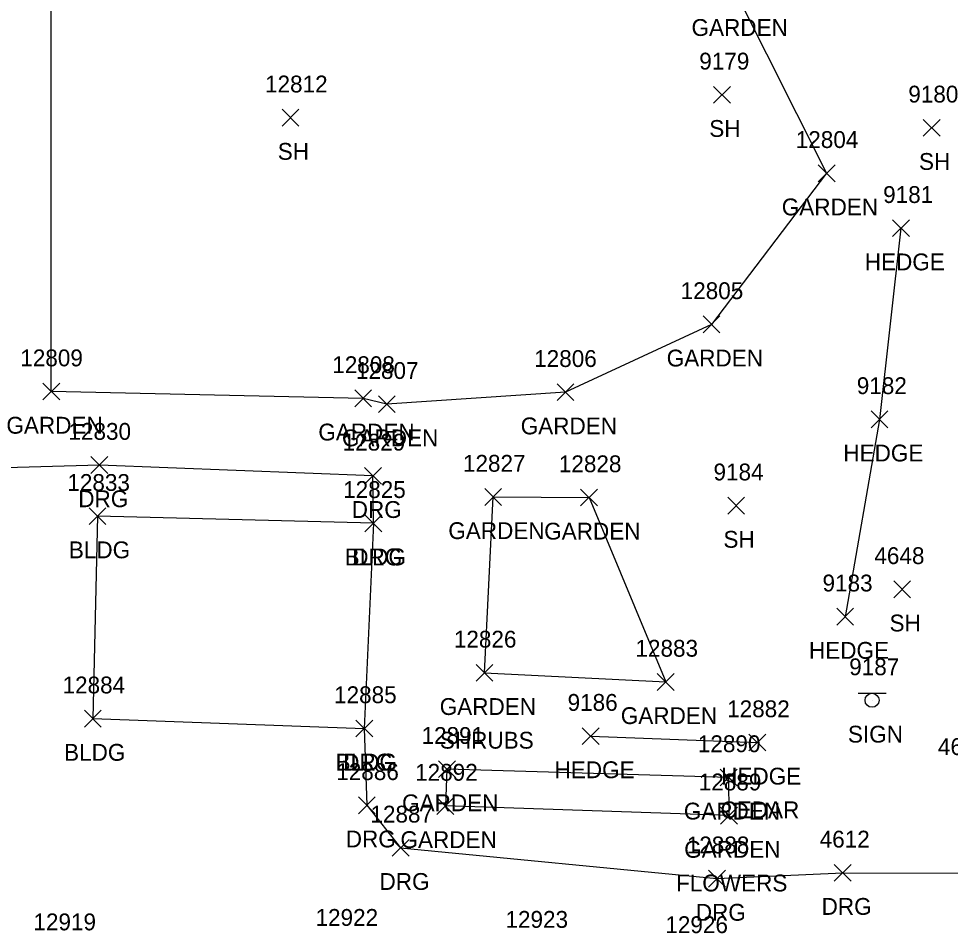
# Model space of a CAD drawing. Extents: x 1482574 to 1485769, y 580696 to 595649.
# Drawn here: x 1483448.1 to 1483558.8, y 583920.2 to 584028.9 of the extents above; entities that cross this region are included whole.
import ezdxf

# ---------------------------------------------------------------- set-up
doc = ezdxf.new("R2010")
doc.units = 0
for name, color, linetype in [('L_A', 7, 'Continuous'), ('L_C', 7, 'Continuous'), ('L_I', 7, 'Continuous'), ('L_TIC', 7, 'Continuous'), ('LAHR', 7, 'Continuous'), ('LAPB', 7, 'Continuous'), ('LBC', 7, 'Continuous'), ('R_A', 7, 'Continuous'), ('R_I', 7, 'Continuous'), ('R_TIC', 7, 'Continuous'), ('RDG', 7, 'Continuous'), ('S_A', 7, 'Continuous'), ('S_I', 7, 'Continuous'), ('SSGN', 7, 'Continuous')]:
    doc.layers.add(name, color=color, linetype=linetype)

msp = doc.modelspace()

# ---------------------------------------------------------------- linework, layer by layer
at = {"layer": 'L_TIC'}
for points in [[(1483530.66, 584018.82), (1483532.66, 584020.82)], [(1483532.66, 584018.82), (1483530.66, 584020.82)], [(1483479.41, 584016.1), (1483481.41, 584018.1)], [(1483481.41, 584016.1), (1483479.41, 584018.1)], [(1483555.57, 584014.9), (1483557.57, 584016.9)], [(1483557.57, 584014.9), (1483555.57, 584016.9)], [(1483543.09, 584009.5), (1483545.09, 584011.5)], [(1483545.09, 584009.5), (1483543.09, 584011.5)], [(1483551.92, 584002.97), (1483553.92, 584004.97)], [(1483553.92, 584002.97), (1483551.92, 584004.97)], [(1483529.42, 583991.55), (1483531.42, 583993.55)], [(1483531.42, 583991.55), (1483529.42, 583993.55)], [(1483450.99, 583983.57), (1483452.99, 583985.57)], [(1483452.99, 583983.57), (1483450.99, 583985.57)], [(1483512.08, 583983.49), (1483514.08, 583985.49)], [(1483514.08, 583983.49), (1483512.08, 583985.49)], [(1483488.04, 583982.76), (1483490.04, 583984.76)], [(1483490.04, 583982.76), (1483488.04, 583984.76)], [(1483490.85, 583982.07), (1483492.85, 583984.07)], [(1483492.85, 583982.07), (1483490.85, 583984.07)], [(1483549.37, 583980.27), (1483551.37, 583982.27)], [(1483551.37, 583980.27), (1483549.37, 583982.27)], [(1483503.48, 583971.05), (1483505.48, 583973.05)], [(1483505.48, 583971.05), (1483503.48, 583973.05)], [(1483514.87, 583970.99), (1483516.87, 583972.99)], [(1483516.87, 583970.99), (1483514.87, 583972.99)], [(1483532.34, 583970.02), (1483534.34, 583972.02)], [(1483534.34, 583970.02), (1483532.34, 583972.02)], [(1483456.49, 583968.77), (1483458.49, 583970.77)], [(1483458.49, 583968.77), (1483456.49, 583970.77)], [(1483489.25, 583967.93), (1483491.25, 583969.93)], [(1483491.25, 583967.93), (1483489.25, 583969.93)], [(1483489.25, 583967.93), (1483491.25, 583969.93)], [(1483491.25, 583967.93), (1483489.25, 583969.93)], [(1483552.07, 583960.08), (1483554.07, 583962.08)], [(1483554.07, 583960.08), (1483552.07, 583962.08)], [(1483545.29, 583956.83), (1483547.29, 583958.83)], [(1483547.29, 583956.83), (1483545.29, 583958.83)], [(1483502.46, 583950.16), (1483504.46, 583952.16)], [(1483504.46, 583950.16), (1483502.46, 583952.16)], [(1483502.46, 583950.16), (1483504.46, 583952.16)], [(1483504.46, 583950.16), (1483502.46, 583952.16)], [(1483523.97, 583949.08), (1483525.97, 583951.08)], [(1483525.97, 583949.08), (1483523.97, 583951.08)], [(1483523.97, 583949.08), (1483525.97, 583951.08)], [(1483525.97, 583949.08), (1483523.97, 583951.08)], [(1483455.92, 583944.72), (1483457.92, 583946.72)], [(1483457.92, 583944.72), (1483455.92, 583946.72)], [(1483488.17, 583943.56), (1483490.17, 583945.56)], [(1483490.17, 583943.56), (1483488.17, 583945.56)], [(1483488.17, 583943.56), (1483490.17, 583945.56)], [(1483490.17, 583943.56), (1483488.17, 583945.56)], [(1483515.07, 583942.65), (1483517.07, 583944.65)], [(1483517.07, 583942.65), (1483515.07, 583944.65)], [(1483534.86, 583941.89), (1483536.86, 583943.89)], [(1483536.86, 583941.89), (1483534.86, 583943.89)], [(1483497.99, 583938.72), (1483499.99, 583940.72)], [(1483499.99, 583938.72), (1483497.99, 583940.72)], [(1483531.46, 583937.74), (1483533.46, 583939.74)], [(1483533.46, 583937.74), (1483531.46, 583939.74)], [(1483497.8, 583934.35), (1483499.8, 583936.35)], [(1483499.8, 583934.35), (1483497.8, 583936.35)], [(1483497.8, 583934.35), (1483499.8, 583936.35)], [(1483499.8, 583934.35), (1483497.8, 583936.35)], [(1483531.5, 583933.2), (1483533.5, 583935.2)], [(1483533.5, 583933.2), (1483531.5, 583935.2)], [(1483531.5, 583933.2), (1483533.5, 583935.2)], [(1483533.5, 583933.2), (1483531.5, 583935.2)]]:
    msp.add_lwpolyline(points, dxfattribs=at)
at = {"layer": 'LAHR'}
for points in [[(1483552.92, 584003.97), (1483550.37, 583981.27), (1483546.29, 583957.83)], [(1483516.07, 583943.65), (1483535.86, 583942.89)]]:
    msp.add_lwpolyline(points, dxfattribs=at)
at = {"layer": 'LAPB'}
for points in [[(1483524.02, 584037.98), (1483533.37, 584031.81), (1483544.09, 584010.5), (1483530.42, 583992.55), (1483513.08, 583984.49), (1483491.85, 583983.07), (1483489.04, 583983.76), (1483451.99, 583984.57), (1483451.96, 584036.48), (1483484.51, 584038.49)], [(1483503.46, 583951.16), (1483504.48, 583972.05), (1483515.87, 583971.99), (1483524.97, 583950.08)], [(1483503.46, 583951.16), (1483524.97, 583950.08)], [(1483532.5, 583934.2), (1483532.46, 583938.74), (1483498.99, 583939.72), (1483498.8, 583935.35)], [(1483532.5, 583934.2), (1483498.8, 583935.35)]]:
    msp.add_lwpolyline(points, dxfattribs=at)
at = {"layer": 'LBC'}
for points in [[(1483490.25, 583968.93), (1483457.49, 583969.77), (1483456.92, 583945.72), (1483489.17, 583944.56)], [(1483490.25, 583968.93), (1483489.17, 583944.56)]]:
    msp.add_lwpolyline(points, dxfattribs=at)
at = {"layer": 'R_TIC'}
for points in [[(1483456.71, 583974.84), (1483458.71, 583976.84)], [(1483458.71, 583974.84), (1483456.71, 583976.84)], [(1483489.2, 583973.56), (1483491.2, 583975.56)], [(1483491.2, 583973.56), (1483489.2, 583975.56)], [(1483489.25, 583967.93), (1483491.25, 583969.93)], [(1483491.25, 583967.93), (1483489.25, 583969.93)], [(1483488.17, 583943.56), (1483490.17, 583945.56)], [(1483490.17, 583943.56), (1483488.17, 583945.56)], [(1483488.48, 583934.43), (1483490.48, 583936.43)], [(1483490.48, 583934.43), (1483488.48, 583936.43)], [(1483492.49, 583929.38), (1483494.49, 583931.38)], [(1483494.49, 583929.38), (1483492.49, 583931.38)], [(1483545, 583926.42), (1483547, 583928.41)], [(1483547, 583926.42), (1483545, 583928.41)], [(1483530.06, 583925.72), (1483532.06, 583927.72)], [(1483532.06, 583925.72), (1483530.06, 583927.72)]]:
    msp.add_lwpolyline(points, dxfattribs=at)
at = {"layer": 'RDG'}
for points in [[(1483490.25, 583968.93), (1483490.2, 583974.56), (1483457.71, 583975.84), (1483434.01, 583975.15), (1483433.59, 583966.21), (1483433.74, 583954.13), (1483435.71, 583945.34), (1483432.29, 583938.66), (1483388.37, 583929.4)], [(1483489.17, 583944.56), (1483489.48, 583935.43), (1483493.49, 583930.38), (1483531.06, 583926.72)], [(1483546, 583927.42), (1483564.31, 583927.38), (1483576.44, 583935.84)], [(1483531.06, 583926.72), (1483546, 583927.42)]]:
    msp.add_lwpolyline(points, dxfattribs=at)
at = {"layer": 'SSGN'}
for p, q in [((1483547.84, 583948.74), (1483551.17, 583948.74)), ((1483549.48, 583947.9), (1483549.48, 583947.9))]:
    msp.add_line(p, q, dxfattribs=at)
msp.add_circle((1483549.48, 583947.9), 0.833, dxfattribs=at)

# ---------------------------------------------------------------- texts
at = {"layer": 'L_A'}
for s, p in [('GARDEN', (1483528.04, 584026.81)), ('SH', (1483530.15, 584014.82)), ('SH', (1483478.89, 584012.1)), ('SH', (1483555.06, 584010.9)), ('GARDEN', (1483538.76, 584005.5)), ('HEDGE', (1483548.62, 583998.97)), ('GARDEN', (1483525.09, 583987.55)), ('GARDEN', (1483446.66, 583979.57)), ('GARDEN', (1483507.75, 583979.49)), ('GARDEN', (1483483.71, 583978.76)), ('GARDEN', (1483486.52, 583978.07)), ('HEDGE', (1483546.07, 583976.27)), ('GARDEN', (1483499.15, 583967.05)), ('GARDEN', (1483510.54, 583966.99)), ('SH', (1483531.83, 583966.02)), ('BLDG', (1483454.08, 583964.77)), ('BLDG', (1483486.84, 583963.93)), ('BLDG', (1483486.84, 583963.93)), ('SH', (1483551.56, 583956.08)), ('HEDGE', (1483541.99, 583952.83)), ('GARDEN', (1483498.13, 583946.16)), ('GARDEN', (1483498.13, 583946.16)), ('GARDEN', (1483519.64, 583945.08)), ('GARDEN', (1483519.64, 583945.08)), ('BLDG', (1483453.51, 583940.72)), ('BLDG', (1483485.76, 583939.56)), ('BLDG', (1483485.76, 583939.56)), ('HEDGE', (1483511.77, 583938.65)), ('HEDGE', (1483531.56, 583937.89)), ('GARDEN', (1483493.66, 583934.72)), ('GARDEN', (1483527.13, 583933.74)), ('GARDEN', (1483493.47, 583930.35)), ('GARDEN', (1483493.47, 583930.35)), ('GARDEN', (1483527.17, 583929.2)), ('GARDEN', (1483527.17, 583929.2))]:
    msp.add_text(s, height=2, dxfattribs=at).set_placement(p)
at = {"layer": 'L_C'}
for s, p in [('SHRUBS', (1483498.15, 583942.16)), ('SHRUBS', (1483498.15, 583942.16)), ('CEDAR', (1483531.48, 583933.89)), ('FLOWERS', (1483526.2, 583925.2)), ('FLOWERS', (1483526.2, 583925.2))]:
    msp.add_text(s, height=2, dxfattribs=at).set_placement(p)
at = {"layer": 'L_I'}
for s, p in [('9179', (1483528.96, 584022.82)), ('12812', (1483477.38, 584020.1)), ('9180', (1483553.79, 584018.9)), ('12804', (1483540.42, 584013.5)), ('9181', (1483550.8, 584006.97)), ('12805', (1483526.75, 583995.55)), ('12809', (1483448.31, 583987.57)), ('12808', (1483485.37, 583986.76)), ('12806', (1483509.35, 583987.49)), ('12807', (1483488.18, 583986.07)), ('9182', (1483547.67, 583984.27)), ('12827', (1483500.89, 583975.05)), ('12828', (1483512.28, 583974.99)), ('9184', (1483530.65, 583974.02)), ('12833', (1483453.9, 583972.77)), ('12825', (1483486.66, 583971.93)), ('12825', (1483486.66, 583971.93)), ('4648', (1483549.76, 583964.08)), ('9183', (1483543.6, 583960.83)), ('12826', (1483499.81, 583954.16)), ('12826', (1483499.81, 583954.16)), ('12883', (1483521.38, 583953.08)), ('12883', (1483521.38, 583953.08)), ('12884', (1483453.33, 583948.72)), ('12885', (1483485.58, 583947.56)), ('12885', (1483485.58, 583947.56)), ('9186', (1483513.32, 583946.65)), ('12882', (1483532.27, 583945.89)), ('12891', (1483495.97, 583942.72)), ('12890', (1483528.79, 583941.74)), ('4628', (1483557.31, 583941.4)), ('12892', (1483495.21, 583938.35)), ('12892', (1483495.21, 583938.35)), ('12889', (1483528.9, 583937.2)), ('12889', (1483528.9, 583937.2))]:
    msp.add_text(s, height=2, dxfattribs=at).set_placement(p)
at = {"layer": 'R_A'}
for p in [(1483455.2, 583970.84), (1483487.68, 583969.56), (1483487.74, 583963.93), (1483486.66, 583939.56), (1483486.97, 583930.43), (1483490.98, 583925.38), (1483528.55, 583921.72), (1483543.49, 583922.42)]:
    msp.add_text('DRG', height=2, dxfattribs=at).set_placement(p)
at = {"layer": 'R_I'}
for s, p in [('12830', (1483454.03, 583978.84)), ('12829', (1483486.6, 583977.56)), ('12825', (1483486.66, 583971.93)), ('12885', (1483485.58, 583947.56)), ('12886', (1483485.84, 583938.43)), ('12887', (1483489.9, 583933.38)), ('4612', (1483543.26, 583930.41)), ('12888', (1483527.47, 583929.72)), ('12919', (1483449.87, 583920.58)), ('12922', (1483483.38, 583921.11)), ('12923', (1483505.94, 583920.88)), ('12926', (1483524.93, 583920.25))]:
    msp.add_text(s, height=2, dxfattribs=at).set_placement(p)
at = {"layer": 'S_A'}
msp.add_text('SIGN', height=2, dxfattribs=at).set_placement((1483546.62, 583942.88))
at = {"layer": 'S_I'}
msp.add_text('9187', height=2, dxfattribs=at).set_placement((1483546.77, 583950.88))

doc.saveas('drawing.dxf')
